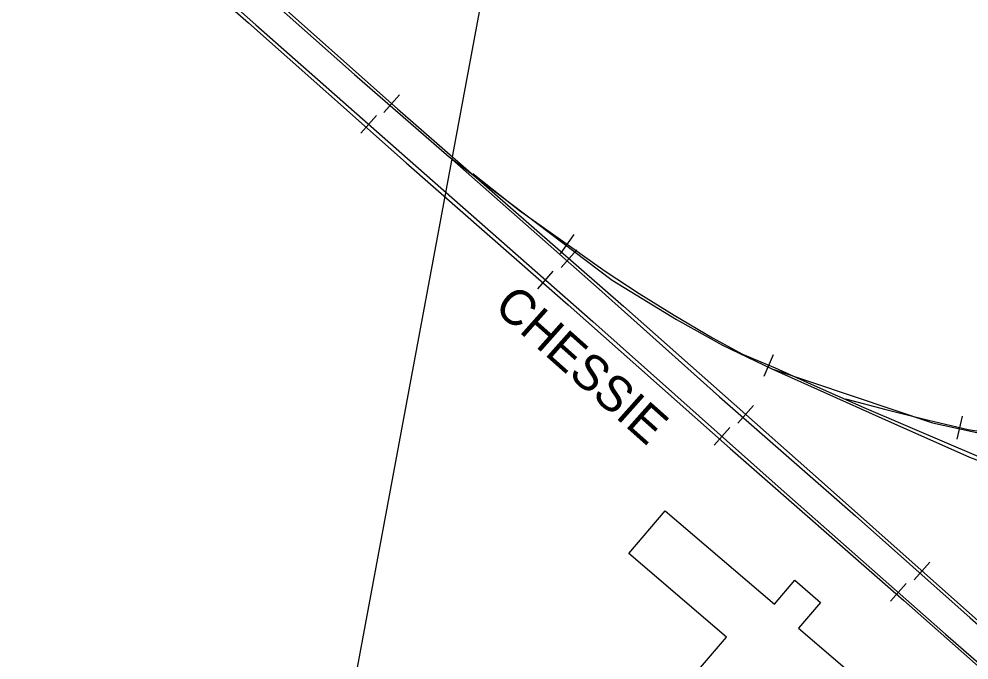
# Model space of a CAD drawing. Extents: x -25029 to 2274964, y -81170 to 687028.
# Drawn here: x -5409.7 to -5006.5, y -66018.4 to -65746.4 of the extents above; entities that cross this region are included whole.
import ezdxf

# ---------------------------------------------------------------- set-up
doc = ezdxf.new("R2010")
doc.units = 0
for name, color, linetype in [('BD_X_Canopy', 7, 'Continuous'), ('BLDG', 7, 'Continuous'), ('RD_X_RR_1', 7, 'Continuous'), ('ROAD-NAME', 7, 'Continuous'), ('RR', 7, 'Continuous')]:
    doc.layers.add(name, color=color, linetype=linetype)

msp = doc.modelspace()

# ---------------------------------------------------------------- linework, layer by layer
at = {"layer": 'BD_X_Canopy'}
msp.add_line((-5334.89, -66392.45), (-4866.05, -63868.76), dxfattribs=at)
at = {"layer": 'BLDG'}
msp.add_lwpolyline([(-4929.06, -66272.94), (-5036.35, -66181.06), (-5052.25, -66199.62), (-5114.28, -66146.5), (-5102.42, -66132.64), (-5172.61, -66072.52), (-5137.28, -66031.26), (-5132.39, -66035.44), (-5109.45, -66008.65), (-5150.89, -65973.16), (-5135.38, -65955.05), (-5089.07, -65994.72), (-5080.39, -65984.58), (-5069.46, -65993.94), (-5078.89, -66004.94), (-4860.05, -66192.36)], close=True, dxfattribs=at)
at = {"layer": 'RD_X_RR_1'}
for points in [[(-5645.57, -65436.25), (-5600.19, -65475.42), (-5550.83, -65519.22), (-5502.02, -65562.73), (-5454.27, -65604.35), (-5383.26, -65667.51), (-5329.37, -65714.79), (-5267.31, -65769.93), (-5227.17, -65804.96)], [(-5655.53, -65446.52), (-5601.75, -65493.73), (-5559.96, -65531.2), (-5478.59, -65600.96), (-5394.54, -65675.75), (-5312.33, -65748.02), (-5245.31, -65807.49), (-5176.54, -65867.67), (-5107.88, -65928.63), (-5034.1, -65993.18), (-4950.31, -66067.31), (-4878.32, -66130.63), (-4845.91, -66159.43)], [(-5227.17, -65804.96), (-5163.52, -65861.08), (-5112.43, -65906.72), (-5054.7, -65957.29), (-5006.08, -66000.49), (-4967.43, -66034.24), (-4898.31, -66095.25), (-4841.97, -66144.32)], [(-5227.17, -65804.96), (-5157.99, -65857.16), (-5130.6, -65873.95), (-5111.11, -65884.8), (-5090.17, -65894.8)], [(-5090.17, -65894.8), (-5043.48, -65915.77), (-5006.27, -65932.34), (-4960.17, -65949.86), (-4832.08, -65996.91)], [(-5090.17, -65894.8), (-5022.02, -65917.73), (-5000.69, -65922.42), (-4977.36, -65925.95), (-4956.37, -65928.1), (-4930.55, -65928.89), (-4898.63, -65928.12), (-4866.33, -65924.45), (-4850.97, -65921.71), (-4822.43, -65914.06)]]:
    msp.add_lwpolyline(points, dxfattribs=at)
at = {"layer": 'RR'}
for p, q in [((-5254.88, -65786.02), (-5248.23, -65778.55)), ((-5264.59, -65794.81), (-5257.98, -65787.31)), ((-5179.87, -65846.04), (-5174.13, -65837.85)), ((-5179.57, -65851.88), (-5172.99, -65844.35)), ((-5189.53, -65860.89), (-5182.92, -65853.39)), ((-5093.41, -65897.92), (-5089.5, -65888.72)), ((-5104.56, -65917.96), (-5097.93, -65910.47)), ((-5011.54, -65924.63), (-5009.25, -65914.9)), ((-5114.71, -65927.2), (-5108.06, -65919.73)), ((-5029.78, -65984.33), (-5023.13, -65976.86)), ((-5039.79, -65993.46), (-5033.17, -65985.96))]:
    msp.add_line(p, q, dxfattribs=at)
for points in [[(-6140.46, -65011.27), (-6094.57, -65045.71), (-6050.45, -65080.53), (-6005.74, -65116.58), (-5963.01, -65153.42), (-5913.52, -65197.1), (-5865.03, -65239.67), (-5747.68, -65343.34), (-5658.38, -65423.13), (-5577.03, -65494.5), (-5503.68, -65559.41), (-5381.03, -65667.8), (-5308.74, -65731.41), (-5249, -65784.56), (-5153.16, -65868.32), (-5069.07, -65942.65), (-4980.7, -66021.34), (-4902.04, -66090.08), (-4838.03, -66146.65)], [(-6157.4, -65016.24), (-6118.42, -65045.2), (-6083.15, -65071.73), (-6047.9, -65100.42), (-6006.58, -65135.61), (-5961.56, -65173.64), (-5921.72, -65208.32), (-5869.15, -65255.03), (-5784.2, -65331.01), (-5725.66, -65382.64), (-5646.27, -65452.89), (-5599.12, -65494.29), (-5547.96, -65539.35), (-5480.62, -65598.19), (-5410.88, -65659.11), (-5367.76, -65697.04), (-5309.15, -65748.88), (-5241.22, -65808.75), (-5166.18, -65874.78), (-5086.19, -65945.85), (-5016.45, -66007.38), (-4942.14, -66072.25), (-4864.87, -66139), (-4839.54, -66161.27)], [(-5217, -65811.98), (-5197.26, -65827.72), (-5175.07, -65843.3), (-5160.88, -65853.45), (-5146.48, -65862.92), (-5131.6, -65872.06), (-5115.37, -65881.76), (-5102.69, -65888.56), (-5088.72, -65894.48), (-5073.53, -65901.32), (-5051.11, -65911.25), (-5015.05, -65926.64), (-4988.24, -65938.14), (-4960.12, -65948.71), (-4922.12, -65961.68)], [(-5058.87, -65907.53), (-5041.74, -65912.15), (-5023.66, -65916.65), (-5006.93, -65920.58), (-4986.79, -65923.68), (-4966.7, -65925.97), (-4951.23, -65927.64), (-4934.98, -65927.76), (-4917.64, -65927.69), (-4900.43, -65927.01), (-4887.98, -65926.25), (-4874.64, -65925.3), (-4857.68, -65923.6), (-4844.04, -65920.28), (-4826.55, -65915.11), (-4818.31, -65911.8)]]:
    msp.add_lwpolyline(points, dxfattribs=at)

# ---------------------------------------------------------------- texts
at = {"layer": 'ROAD-NAME'}
msp.add_text('CHESSIE', height=15, rotation=318.3857, dxfattribs=at).set_placement((-5208.68, -65869.39))

doc.saveas('drawing.dxf')
